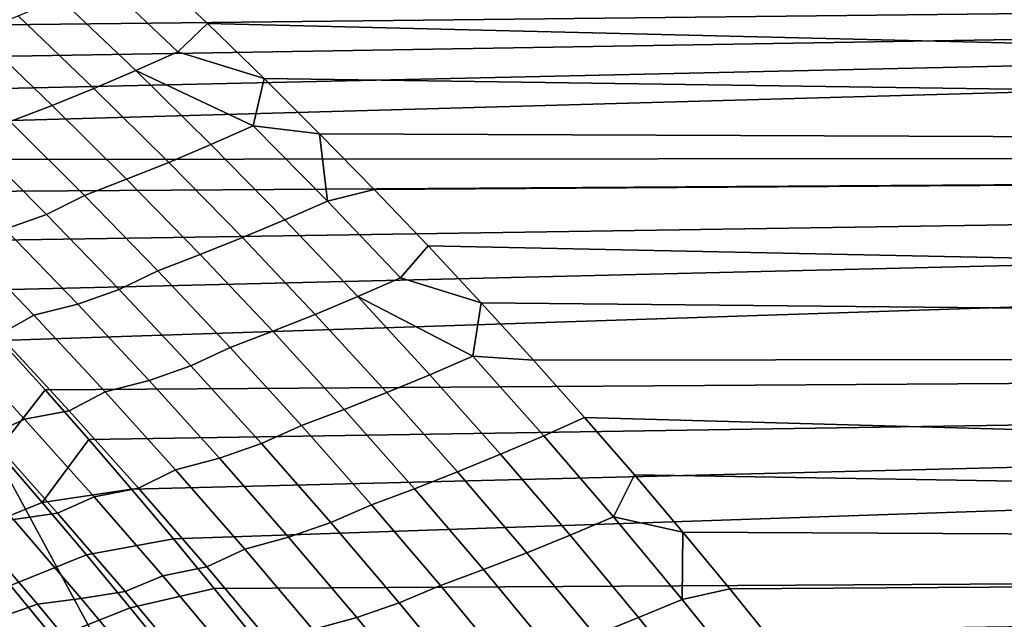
# Model space of a CAD drawing. Header units: metres. Extents: x -32 to 117, y -314 to 32.
# Tile 281 of 380: x 28.51 to 33.11, y 15.03 to 17.83. Entities that reach past the tile are written whole.
import ezdxf

# ---------------------------------------------------------------- set-up
doc = ezdxf.new("R2010")
doc.units = ezdxf.units.M
doc.layers.add('solid_24_501_064_XXX', color=7, linetype='CONTINUOUS')

msp = doc.modelspace()

# ---------------------------------------------------------------- linework, layer by layer
at = {"layer": 'solid_24_501_064_XXX'}
for points in [[(26.842829, 17.943502, 73.494904), (27.003546, 17.789965, 73.622147), (54.700001, 18.096378, 73.366356)], [(27.003546, 17.789965, 73.622147), (27.161766, 17.636589, 73.747429), (54.700001, 18.096378, 73.366356)], [(27.161766, 17.636589, 73.747429), (27.317698, 17.483191, 73.870941), (54.700001, 18.096378, 73.366356)], [(27.317698, 17.483191, 73.870941), (27.471401, 17.329756, 73.992714), (54.700001, 18.096378, 73.366356)], [(27.622944, 17.176268, 74.112801), (54.700001, 17.197956, 74.095932), (54.700001, 18.096378, 73.366356), (27.471401, 17.329756, 73.992714)], [(29.387596, 17.811472, 30.395569), (29.118891, 18.066292, 30.6082), (54.700001, 18.096378, 30.633646), (54.700001, 17.197956, 29.904066)], [(29.249353, 17.678862, 30.282848), (28.893394, 18.017872, 30.563232), (29.118891, 18.066292, 30.6082), (29.387596, 17.811472, 30.395569)], [(28.893394, 18.017872, 30.563232), (29.249353, 17.678862, 30.282848), (29.052977, 17.591499, 30.199554), (28.698021, 17.930592, 30.47752)], [(28.698021, 17.930592, 30.47752), (29.052977, 17.591499, 30.199554), (28.856874, 17.508181, 30.111599), (28.50292, 17.847435, 30.387213)], [(28.50292, 17.847435, 30.387213), (28.856874, 17.508181, 30.111599), (28.661186, 17.42897, 30.019045), (28.308231, 17.768456, 30.292376)], [(29.249353, 17.678862, 30.282848), (29.387596, 17.811472, 30.395569), (29.652225, 17.554434, 30.186201)], [(29.652225, 17.554434, 30.186201), (29.387596, 17.811472, 30.395569), (54.700001, 17.197956, 29.904066)], [(28.308231, 17.768456, 30.292376), (28.661186, 17.42897, 30.019045), (28.466053, 17.353922, 29.921961), (28.114096, 17.693716, 30.193075)], [(29.052977, 17.591499, 30.199554), (29.249353, 17.678862, 30.282848), (29.652225, 17.554434, 30.186201), (29.600866, 17.333279, 30.006105)], [(29.052977, 17.591499, 30.199554), (29.403467, 17.245926, 29.925257), (29.206343, 17.162544, 29.839684), (28.856874, 17.508181, 30.111599)], [(29.600866, 17.333279, 30.006105), (29.403467, 17.245926, 29.925257), (29.052977, 17.591499, 30.199554)], [(29.600866, 17.333279, 30.006105), (29.652225, 17.554434, 30.186201), (29.911804, 17.295969, 29.980701)], [(29.911804, 17.295969, 29.980701), (29.652225, 17.554434, 30.186201), (54.700001, 17.197956, 29.904066)], [(28.856874, 17.508181, 30.111599), (29.206343, 17.162544, 29.839684), (29.009638, 17.083189, 29.749443), (28.661186, 17.42897, 30.019045)], [(28.661186, 17.42897, 30.019045), (29.009638, 17.083189, 29.749443), (28.813488, 17.007921, 29.654606), (28.466053, 17.353922, 29.921961)], [(28.466053, 17.353922, 29.921961), (28.813488, 17.007921, 29.654606), (28.635311, 16.919245, 29.542021), (28.290869, 17.264124, 29.805668)], [(29.600866, 17.333279, 30.006105), (29.947767, 16.981071, 29.733122), (29.749329, 16.893826, 29.654747), (29.403467, 17.245926, 29.925257)], [(29.600866, 17.333279, 30.006105), (29.911804, 17.295969, 29.980701), (29.947767, 16.981071, 29.733122)], [(28.290869, 17.264124, 29.805668), (28.635311, 16.919245, 29.542021), (28.442318, 16.850592, 29.437029), (28.09907, 17.195696, 29.698433)], [(30.166687, 17.035669, 29.778706), (29.911804, 17.295969, 29.980701), (54.700001, 17.197956, 29.904066)], [(29.947767, 16.981071, 29.733122), (29.911804, 17.295969, 29.980701), (30.166687, 17.035669, 29.778706)], [(29.403467, 17.245926, 29.925257), (29.749329, 16.893826, 29.654747), (29.551167, 16.810472, 29.571581), (29.206343, 17.162544, 29.839684)], [(-27.591951, 17.173637, -303.5), (28.252819, 16.063238, -303.5), (28.869246, 14.927042, -303.5), (-28.252819, 16.063238, -303.5)], [(27.622944, 17.176268, 74.112801), (27.772388, 17.022707, 74.231224), (54.700001, 17.197956, 74.095932)], [(27.772388, 17.022707, 74.231224), (27.992765, 16.792191, 74.405853), (54.700001, 17.197956, 74.095932)], [(27.992765, 16.792191, 74.405853), (28.208784, 16.561401, 74.576981), (54.700001, 17.197956, 74.095932)], [(28.208784, 16.561401, 74.576981), (28.420664, 16.330267, 74.74472), (54.700001, 17.197956, 74.095932)], [(28.628622, 16.098707, 74.909203), (54.700001, 16.270151, 74.787766), (54.700001, 17.197956, 74.095932), (28.420664, 16.330267, 74.74472)], [(30.418688, 16.771936, 29.578979), (30.166687, 17.035669, 29.778706), (54.700001, 17.197956, 29.904066), (54.700001, 16.270151, 29.212236)], [(29.206343, 17.162544, 29.839684), (29.551167, 16.810472, 29.571581), (29.353424, 16.73107, 29.483683), (29.009638, 17.083189, 29.749443)], [(29.009638, 17.083189, 29.749443), (29.353424, 16.73107, 29.483683), (29.156242, 16.655676, 29.391119), (28.813488, 17.007921, 29.654606)], [(30.289894, 16.622185, 29.464018), (29.947767, 16.981071, 29.733122), (30.166687, 17.035669, 29.778706), (30.418688, 16.771936, 29.578979)], [(28.813488, 17.007921, 29.654606), (29.156242, 16.655676, 29.391119), (28.975094, 16.56827, 29.282238), (28.635311, 16.919245, 29.542021)], [(29.947767, 16.981071, 29.733122), (30.289894, 16.622185, 29.464018), (30.090397, 16.535147, 29.38814), (29.749329, 16.893826, 29.654747)], [(28.635311, 16.919245, 29.542021), (28.975094, 16.56827, 29.282238), (28.780891, 16.499485, 29.179514), (28.442318, 16.850592, 29.437029)], [(29.749329, 16.893826, 29.654747), (30.090397, 16.535147, 29.38814), (29.891178, 16.451921, 29.307405), (29.551167, 16.810472, 29.571581)], [(28.780891, 16.499485, 29.179514), (28.575603, 16.447607, 29.08147), (28.2367, 16.800102, 29.337961), (28.442318, 16.850592, 29.437029)], [(28.2367, 16.800102, 29.337961), (28.575603, 16.447607, 29.08147), (28.412071, 16.356871, 28.948383), (28.077991, 16.706842, 29.199984)], [(29.551167, 16.810472, 29.571581), (29.891178, 16.451921, 29.307405), (29.692383, 16.372566, 29.221876), (29.353424, 16.73107, 29.483683)], [(30.289894, 16.622185, 29.464018), (30.418688, 16.771936, 29.578979), (30.667101, 16.505621, 29.38221)], [(30.667101, 16.505621, 29.38221), (30.418688, 16.771936, 29.578979), (54.700001, 16.270151, 29.212236)], [(29.353424, 16.73107, 29.483683), (29.692383, 16.372566, 29.221876), (29.49415, 16.297142, 29.131611), (29.156242, 16.655676, 29.391119)], [(29.156242, 16.655676, 29.391119), (29.49415, 16.297142, 29.131611), (29.310053, 16.211163, 29.026428), (28.975094, 16.56827, 29.282238)], [(30.090397, 16.535147, 29.38814), (30.289894, 16.622185, 29.464018), (30.667101, 16.505621, 29.38221), (30.627058, 16.25658, 29.198931)], [(28.975094, 16.56827, 29.282238), (29.310053, 16.211163, 29.026428), (29.114632, 16.14234, 28.925997), (28.780891, 16.499485, 29.179514)], [(30.090397, 16.535147, 29.38814), (30.426487, 16.169853, 29.125568), (30.226196, 16.086859, 29.047291), (29.891178, 16.451921, 29.307405)], [(30.627058, 16.25658, 29.198931), (30.426487, 16.169853, 29.125568), (30.090397, 16.535147, 29.38814)], [(29.114632, 16.14234, 28.925997), (28.909626, 16.089121, 28.829027), (28.575603, 16.447607, 29.08147), (28.780891, 16.499485, 29.179514)], [(30.627058, 16.25658, 29.198931), (30.667101, 16.505621, 29.38221), (30.911148, 16.237677, 29.189085)], [(30.911148, 16.237677, 29.189085), (30.667101, 16.505621, 29.38221), (54.700001, 16.270151, 29.212236)], [(28.575603, 16.447607, 29.08147), (28.909626, 16.089121, 28.829027), (28.741335, 16.00111, 28.70079), (28.412071, 16.356871, 28.948383)], [(29.891178, 16.451921, 29.307405), (30.226196, 16.086859, 29.047291), (30.026329, 16.007652, 28.964151), (29.692383, 16.372566, 29.221876)], [(28.741335, 16.00111, 28.70079), (28.533081, 15.962424, 28.599199), (28.202719, 16.320353, 28.846472), (28.412071, 16.356871, 28.948383)], [(29.692383, 16.372566, 29.221876), (30.026329, 16.007652, 28.964151), (29.82703, 15.932294, 28.876211), (29.49415, 16.297142, 29.131611)], [(28.202719, 16.320353, 28.846472), (28.533081, 15.962424, 28.599199), (28.366163, 15.883909, 28.463484), (28.040363, 16.239367, 28.706217)], [(28.405638, 15.813576, 75.118523), (28.628622, 16.098707, 74.909203), (28.420664, 16.330267, 74.74472), (28.19429, 16.052637, 74.953178)], [(29.49415, 16.297142, 29.131611), (29.82703, 15.932294, 28.876211), (29.640009, 15.847899, 28.774714), (29.310053, 16.211163, 29.026428)], [(28.628622, 16.098707, 74.909203), (28.832779, 15.866693, 75.070503), (54.700001, 16.270151, 74.787766)], [(28.832779, 15.866693, 75.070503), (29.032629, 15.634526, 75.228462), (54.700001, 16.270151, 74.787766)], [(29.032629, 15.634526, 75.228462), (29.228163, 15.402287, 75.383102), (54.700001, 16.270151, 74.787766)], [(29.419512, 15.169988, 75.534477), (54.700001, 15.314549, 75.440659), (54.700001, 16.270151, 74.787766), (29.228163, 15.402287, 75.383102)], [(30.627058, 16.25658, 29.198931), (30.959023, 15.884262, 28.938042), (30.75736, 15.797954, 28.867216), (30.426487, 16.169853, 29.125568)], [(30.959023, 15.884262, 28.938042), (30.627058, 16.25658, 29.198931), (30.911148, 16.237677, 29.189085), (31.150051, 15.969089, 29.000257)], [(31.150051, 15.969089, 29.000257), (30.911148, 16.237677, 29.189085), (54.700001, 16.270151, 29.212236), (54.700001, 15.314549, 28.55934)], [(29.310053, 16.211163, 29.026428), (29.640009, 15.847899, 28.774714), (29.443354, 15.77914, 28.676596), (29.114632, 16.14234, 28.925997)], [(30.426487, 16.169853, 29.125568), (30.75736, 15.797954, 28.867216), (30.555981, 15.715294, 28.791412), (30.226196, 16.086859, 29.047291)], [(29.443354, 15.77914, 28.676596), (29.238585, 15.72463, 28.580753), (28.909626, 16.089121, 28.829027), (29.114632, 16.14234, 28.925997)], [(-28.252819, 16.063238, -303.5), (28.869246, 14.927042, -303.5), (29.439856, 13.767515, -303.5), (-28.869246, 14.927042, -303.5)], [(27.96343, 15.402371, -301.352966), (28.26792, 14.836147, -301.352966), (28.869246, 14.927042, -303.5), (28.252819, 16.063238, -303.5)], [(28.614759, 15.571785, 75.282059), (28.832779, 15.866693, 75.070503), (28.628622, 16.098707, 74.909203), (28.405638, 15.813576, 75.118523)], [(28.909626, 16.089121, 28.829027), (29.238585, 15.72463, 28.580753), (29.065603, 15.639556, 28.457321), (28.741335, 16.00111, 28.70079)], [(30.226196, 16.086859, 29.047291), (30.555981, 15.715294, 28.791412), (30.355026, 15.636341, 28.710684), (30.026329, 16.007652, 28.964151)], [(29.065603, 15.639556, 28.457321), (28.858385, 15.598722, 28.356121), (28.533081, 15.962424, 28.599199), (28.741335, 16.00111, 28.70079)], [(30.026329, 16.007652, 28.964151), (30.355026, 15.636341, 28.710684), (30.154644, 15.561152, 28.62509), (29.82703, 15.932294, 28.876211)], [(31.285534, 15.505239, 28.68154), (30.959023, 15.884262, 28.938042), (31.150051, 15.969089, 29.000257), (31.383032, 15.700872, 28.816328)], [(31.383032, 15.700872, 28.816328), (31.150051, 15.969089, 29.000257), (54.700001, 15.314549, 28.55934)], [(28.533081, 15.962424, 28.599199), (28.858385, 15.598722, 28.356121), (28.686966, 15.522873, 28.224901), (28.366163, 15.883909, 28.463484)], [(29.82703, 15.932294, 28.876211), (30.154644, 15.561152, 28.62509), (29.964731, 15.478504, 28.527264), (29.640009, 15.847899, 28.774714)], [(28.686966, 15.522873, 28.224901), (28.480795, 15.492624, 28.116392), (28.158628, 15.856265, 28.354963), (28.366163, 15.883909, 28.463484)], [(30.959023, 15.884262, 28.938042), (31.285534, 15.505239, 28.68154), (31.082769, 15.41946, 28.613268), (30.75736, 15.797954, 28.867216)], [(28.614759, 15.571785, 75.282059), (29.032629, 15.634526, 75.228462), (28.832779, 15.866693, 75.070503)], [(29.640009, 15.847899, 28.774714), (29.964731, 15.478504, 28.527264), (29.76683, 15.409912, 28.431479), (29.443354, 15.77914, 28.676596)], [(28.614759, 15.571785, 75.282059), (28.405638, 15.813576, 75.118523), (28.053032, 15.669712, 75.252197), (28.260929, 15.428378, 75.412964)], [(30.75736, 15.797954, 28.867216), (31.082769, 15.41946, 28.613268), (30.880287, 15.337244, 28.539955), (30.555981, 15.715294, 28.791412)], [(29.76683, 15.409912, 28.431479), (29.562252, 15.354163, 28.336811), (29.238585, 15.72463, 28.580753), (29.443354, 15.77914, 28.676596)], [(29.238585, 15.72463, 28.580753), (29.562252, 15.354163, 28.336811), (29.384655, 15.272236, 28.218134), (29.065603, 15.639556, 28.457321)], [(30.555981, 15.715294, 28.791412), (30.880287, 15.337244, 28.539955), (30.678234, 15.258651, 28.461655), (30.355026, 15.636341, 28.710684)], [(31.285534, 15.505239, 28.68154), (31.383032, 15.700872, 28.816328), (31.609312, 15.434071, 28.637863)], [(31.609312, 15.434071, 28.637863), (31.383032, 15.700872, 28.816328), (54.700001, 15.314549, 28.55934)], [(28.614759, 15.571785, 75.282059), (28.821596, 15.327259, 75.443748), (29.228163, 15.402287, 75.383102), (29.032629, 15.634526, 75.228462)], [(29.384655, 15.272236, 28.218134), (29.178404, 15.229278, 28.11739), (28.858385, 15.598722, 28.356121), (29.065603, 15.639556, 28.457321)], [(30.355026, 15.636341, 28.710684), (30.678234, 15.258651, 28.461655), (30.476753, 15.183736, 28.378426), (30.154644, 15.561152, 28.62509)], [(28.821596, 15.327259, 75.443748), (28.614759, 15.571785, 75.282059), (28.260929, 15.428378, 75.412964), (28.466532, 15.184388, 75.571869)], [(28.858385, 15.598722, 28.356121), (29.178404, 15.229278, 28.11739), (29.00256, 15.156295, 27.99062), (28.686966, 15.522873, 28.224901)], [(30.154644, 15.561152, 28.62509), (30.476753, 15.183736, 28.378426), (30.283979, 15.103003, 28.284248), (29.964731, 15.478504, 28.527264)], [(29.00256, 15.156295, 27.99062), (28.797676, 15.123453, 27.8822), (28.480795, 15.492624, 28.116392), (28.686966, 15.522873, 28.224901)], [(28.27487, 15.468363, 28.004648), (28.593283, 15.096276, 27.770308), (28.422428, 15.035543, 27.630928), (28.108402, 15.404984, 27.861082)], [(28.797676, 15.123453, 27.8822), (28.593283, 15.096276, 27.770308), (28.27487, 15.468363, 28.004648), (28.480795, 15.492624, 28.116392)], [(29.964731, 15.478504, 28.527264), (30.283979, 15.103003, 28.284248), (30.084826, 15.034682, 28.190813), (29.76683, 15.409912, 28.431479)], [(31.285534, 15.505239, 28.68154), (31.606346, 15.11952, 28.429619), (31.402464, 15.034385, 28.363909), (31.082769, 15.41946, 28.613268)], [(31.285534, 15.505239, 28.68154), (31.609312, 15.434071, 28.637863), (31.606346, 15.11952, 28.429619)], [(31.082769, 15.41946, 28.613268), (31.402464, 15.034385, 28.363909), (31.198868, 14.952725, 28.2931), (30.880287, 15.337244, 28.539955)], [(31.606346, 15.11952, 28.429619), (31.609312, 15.434071, 28.637863), (31.828936, 15.16874, 28.464722)], [(31.828936, 15.16874, 28.464722), (31.609312, 15.434071, 28.637863), (54.700001, 15.314549, 28.55934)], [(28.821596, 15.327259, 75.443748), (29.026091, 15.079993, 75.603546), (29.419512, 15.169988, 75.534477), (29.228163, 15.402287, 75.383102)], [(30.084826, 15.034682, 28.190813), (29.880392, 14.977752, 28.09737), (29.562252, 15.354163, 28.336811), (29.76683, 15.409912, 28.431479)], [(29.026091, 15.079993, 75.603546), (28.821596, 15.327259, 75.443748), (28.466532, 15.184388, 75.571869), (28.669781, 14.937741, 75.728867)], [(29.562252, 15.354163, 28.336811), (29.880392, 14.977752, 28.09737), (29.698261, 14.899187, 27.983389), (29.384655, 15.272236, 28.218134)], [(30.880287, 15.337244, 28.539955), (31.198868, 14.952725, 28.2931), (30.995703, 14.874602, 28.217243), (30.678234, 15.258651, 28.461655)], [(29.419512, 15.169988, 75.534477), (29.606804, 14.937637, 75.682632), (54.700001, 15.314549, 75.440659)], [(29.606804, 14.937637, 75.682632), (29.790165, 14.705242, 75.827629), (54.700001, 15.314549, 75.440659)], [(29.790165, 14.705242, 75.827629), (29.969723, 14.472809, 75.969521), (54.700001, 15.314549, 75.440659)], [(30.145609, 14.240342, 76.108353), (54.700001, 14.332783, 76.053513), (54.700001, 15.314549, 75.440659), (29.969723, 14.472809, 75.969521)], [(32.042789, 14.903907, 28.296127), (31.828936, 15.16874, 28.464722), (54.700001, 15.314549, 28.55934), (54.700001, 14.332783, 27.946489)], [(29.698261, 14.899187, 27.983389), (29.492912, 14.854132, 27.883169), (29.178404, 15.229278, 28.11739), (29.384655, 15.272236, 28.218134)], [(30.678234, 15.258651, 28.461655), (30.995703, 14.874602, 28.217243), (30.793116, 14.80007, 28.136393), (30.476753, 15.183736, 28.378426)], [(29.178404, 15.229278, 28.11739), (29.492912, 14.854132, 27.883169), (29.312717, 14.784215, 27.760796), (29.00256, 15.156295, 27.99062)], [(28.37471, 14.732615, 75.915154), (28.669781, 14.937741, 75.728867), (28.466532, 15.184388, 75.571869), (28.174644, 14.97809, 75.762344)], [(29.312717, 14.784215, 27.760796), (29.109049, 14.748795, 27.65254), (28.797676, 15.123453, 27.8822), (29.00256, 15.156295, 27.99062)], [(29.026091, 15.079993, 75.603546), (29.22818, 14.829981, 75.761398), (29.606804, 14.937637, 75.682632), (29.419512, 15.169988, 75.534477)], [(30.476753, 15.183736, 28.378426), (30.793116, 14.80007, 28.136393), (30.597521, 14.72142, 28.045841), (30.283979, 15.103003, 28.284248)], [(31.921209, 14.727117, 28.182465), (31.606346, 15.11952, 28.429619), (31.828936, 15.16874, 28.464722), (32.042789, 14.903907, 28.296127)], [(28.593283, 15.096276, 27.770308), (28.906099, 14.71871, 27.540585), (28.730942, 14.660813, 27.405336), (28.422428, 15.035543, 27.630928)], [(29.109049, 14.748795, 27.65254), (28.906099, 14.71871, 27.540585), (28.593283, 15.096276, 27.770308), (28.797676, 15.123453, 27.8822)], [(30.283979, 15.103003, 28.284248), (30.597521, 14.72142, 28.045841), (30.397106, 14.653482, 27.954769), (30.084826, 15.034682, 28.190813)], [(31.606346, 15.11952, 28.429619), (31.921209, 14.727117, 28.182465), (31.7162, 14.642741, 28.119329), (31.402464, 15.034385, 28.363909)], [(29.22818, 14.829981, 75.761398), (29.026091, 15.079993, 75.603546), (28.669781, 14.937741, 75.728867), (28.870619, 14.688431, 75.883919)], [(28.730942, 14.660813, 27.405336), (28.531139, 14.639844, 27.285366), (28.221003, 15.017835, 27.51128), (28.422428, 15.035543, 27.630928)], [(30.397106, 14.653482, 27.954769), (30.19277, 14.595429, 27.862598), (29.880392, 14.977752, 28.09737), (30.084826, 15.034682, 28.190813)], [(31.402464, 15.034385, 28.363909), (31.7162, 14.642741, 28.119329), (31.511478, 14.561754, 28.051035), (31.198868, 14.952725, 28.2931)]]:
    msp.add_3dface(points, dxfattribs=at)

doc.saveas('drawing.dxf')
